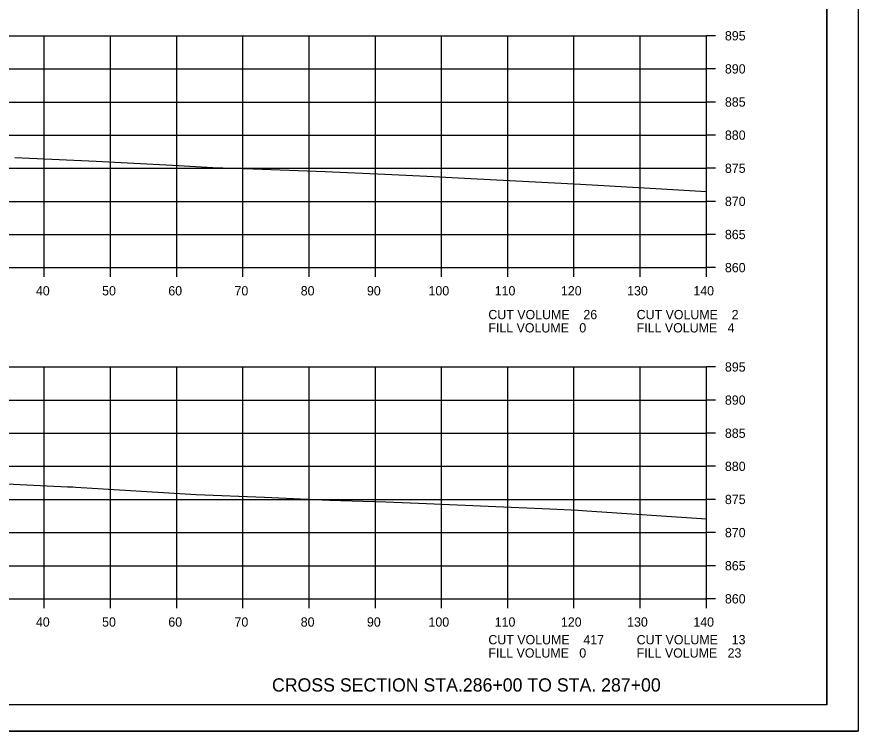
# Model space of a CAD drawing. Extents: x 1486524 to 1499135, y 326561 to 337924.
# Drawn here: x 1489018.7 to 1489145.8, y 332352.6 to 332460.5 of the extents above; entities that cross this region are included whole.
import ezdxf

# ---------------------------------------------------------------- set-up
doc = ezdxf.new("R2010")
doc.units = 0
for name, color, linetype in [('E_Const Align', 7, 'Continuous'), ('E_Const Align Station', 7, 'Continuous'), ('E_Ownership Information', 7, 'Continuous'), ('E_Property Line', 7, 'Continuous'), ('E_Proposed ROW Fig Annot', 7, 'Continuous'), ('E_Quarter Calls', 7, 'Continuous'), ('E_Tract Number', 7, 'Continuous')]:
    doc.layers.add(name, color=color, linetype=linetype)

msp = doc.modelspace()

# ---------------------------------------------------------------- linework, layer by layer
at = {"layer": 'E_Const Align'}
for p, q in [((1489122.89, 332422.61), (1489122.89, 332457.61)), ((1489124.29, 332457.61), (1489122.89, 332457.61)), ((1489124.29, 332452.61), (1489122.89, 332452.61)), ((1489124.29, 332447.61), (1489122.89, 332447.61)), ((1489124.29, 332442.61), (1489122.89, 332442.61)), ((1489124.29, 332437.61), (1489122.89, 332437.61)), ((1489124.29, 332432.61), (1489122.89, 332432.61)), ((1489124.29, 332427.61), (1489122.89, 332427.61)), ((1488842.89, 332422.61), (1489122.89, 332422.61)), ((1489022.89, 332421.21), (1489022.89, 332422.61)), ((1489032.89, 332421.21), (1489032.89, 332422.61)), ((1489042.89, 332421.21), (1489042.89, 332422.61)), ((1489052.89, 332421.21), (1489052.89, 332422.61)), ((1489062.89, 332421.21), (1489062.89, 332422.61)), ((1489072.89, 332421.21), (1489072.89, 332422.61)), ((1489082.89, 332421.21), (1489082.89, 332422.61)), ((1489092.89, 332421.21), (1489092.89, 332422.61)), ((1489102.89, 332421.21), (1489102.89, 332422.61)), ((1489112.89, 332421.21), (1489112.89, 332422.61)), ((1489122.89, 332421.21), (1489122.89, 332422.61)), ((1489124.29, 332422.61), (1489122.89, 332422.61)), ((1489122.89, 332372.61), (1489122.89, 332407.61)), ((1489124.29, 332407.61), (1489122.89, 332407.61)), ((1489124.29, 332402.61), (1489122.89, 332402.61)), ((1489124.29, 332397.61), (1489122.89, 332397.61)), ((1489124.29, 332392.61), (1489122.89, 332392.61)), ((1489124.29, 332387.61), (1489122.89, 332387.61)), ((1489124.29, 332382.61), (1489122.89, 332382.61)), ((1489124.29, 332377.61), (1489122.89, 332377.61)), ((1488842.89, 332372.61), (1489122.89, 332372.61)), ((1489022.89, 332371.21), (1489022.89, 332372.61)), ((1489032.89, 332371.21), (1489032.89, 332372.61)), ((1489042.89, 332371.21), (1489042.89, 332372.61)), ((1489052.89, 332371.21), (1489052.89, 332372.61)), ((1489062.89, 332371.21), (1489062.89, 332372.61)), ((1489072.89, 332371.21), (1489072.89, 332372.61)), ((1489082.89, 332371.21), (1489082.89, 332372.61)), ((1489092.89, 332371.21), (1489092.89, 332372.61)), ((1489102.89, 332371.21), (1489102.89, 332372.61)), ((1489112.89, 332371.21), (1489112.89, 332372.61)), ((1489122.89, 332371.21), (1489122.89, 332372.61)), ((1489124.29, 332372.61), (1489122.89, 332372.61))]:
    msp.add_line(p, q, dxfattribs=at)
at = {"layer": 'E_Ownership Information'}
for p, q in [((1488842.89, 332457.61), (1489122.89, 332457.61)), ((1489022.89, 332422.61), (1489022.89, 332457.61)), ((1489032.89, 332422.61), (1489032.89, 332457.61)), ((1489042.89, 332422.61), (1489042.89, 332457.61)), ((1489052.89, 332422.61), (1489052.89, 332457.61)), ((1489062.89, 332422.61), (1489062.89, 332457.61)), ((1489072.89, 332422.61), (1489072.89, 332457.61)), ((1489082.89, 332422.61), (1489082.89, 332457.61)), ((1489092.89, 332422.61), (1489092.89, 332457.61)), ((1489102.89, 332422.61), (1489102.89, 332457.61)), ((1489112.89, 332422.61), (1489112.89, 332457.61)), ((1489122.89, 332422.61), (1489122.89, 332457.61)), ((1488842.89, 332452.61), (1489122.89, 332452.61)), ((1488842.89, 332447.61), (1489122.89, 332447.61)), ((1488842.89, 332442.61), (1489122.89, 332442.61)), ((1488842.89, 332437.61), (1489122.89, 332437.61)), ((1488842.89, 332432.61), (1489122.89, 332432.61)), ((1488842.89, 332427.61), (1489122.89, 332427.61)), ((1488842.89, 332422.61), (1489122.89, 332422.61)), ((1488842.89, 332407.61), (1489122.89, 332407.61)), ((1489022.89, 332372.61), (1489022.89, 332407.61)), ((1489032.89, 332372.61), (1489032.89, 332407.61)), ((1489042.89, 332372.61), (1489042.89, 332407.61)), ((1489052.89, 332372.61), (1489052.89, 332407.61)), ((1489062.89, 332372.61), (1489062.89, 332407.61)), ((1489072.89, 332372.61), (1489072.89, 332407.61)), ((1489082.89, 332372.61), (1489082.89, 332407.61)), ((1489092.89, 332372.61), (1489092.89, 332407.61)), ((1489102.89, 332372.61), (1489102.89, 332407.61)), ((1489112.89, 332372.61), (1489112.89, 332407.61)), ((1489122.89, 332372.61), (1489122.89, 332407.61)), ((1488842.89, 332402.61), (1489122.89, 332402.61)), ((1488842.89, 332397.61), (1489122.89, 332397.61)), ((1488842.89, 332392.61), (1489122.89, 332392.61)), ((1488842.89, 332387.61), (1489122.89, 332387.61)), ((1488842.89, 332382.61), (1489122.89, 332382.61)), ((1488842.89, 332377.61), (1489122.89, 332377.61)), ((1488842.89, 332372.61), (1489122.89, 332372.61))]:
    msp.add_line(p, q, dxfattribs=at)
at = {"layer": 'E_Property Line'}
for q in [(1489141.07, 332562.07), (1488824.89, 332356.61)]:
    msp.add_line((1489141.07, 332356.61), q, dxfattribs=at)
at = {"layer": 'E_Quarter Calls'}
msp.add_line((1488812.48, 332352.63), (1489145.82, 332352.63), dxfattribs=at)
for points in [[(1488812.48, 332565.97), (1489145.82, 332565.97), (1489145.82, 332352.63), (1488812.48, 332352.63)], [(1489058.81, 332562.07), (1489058.81, 332552.19), (1489094.54, 332552.19), (1489094.54, 332549.27), (1489117.74, 332549.27), (1489117.74, 332524.94), (1489141.07, 332524.94), (1489141.07, 332356.61), (1488824.89, 332356.61), (1488824.89, 332562.07)]]:
    msp.add_lwpolyline(points, close=True, dxfattribs=at)
at = {"layer": 'E_Tract Number'}
for points in [[(1489018.46, 332439.23), (1489030.71, 332438.68), (1489035.47, 332438.45), (1489042.23, 332438.05), (1489048.34, 332437.73), (1489054.45, 332437.53), (1489065.33, 332437.11), (1489074.33, 332436.71), (1489080.68, 332436.4), (1489087.29, 332436.04), (1489103.86, 332435.22), (1489115.26, 332434.57), (1489122.89, 332434.09)], [(1489013.05, 332390.17), (1489026.38, 332389.54), (1489027.22, 332389.5), (1489027.65, 332389.47), (1489045.84, 332388.36), (1489056.14, 332387.94), (1489065.97, 332387.52), (1489074.45, 332387.24), (1489080.62, 332387), (1489099.26, 332386.19), (1489103.52, 332385.99), (1489104.85, 332385.91), (1489122.89, 332384.66)]]:
    msp.add_lwpolyline(points, dxfattribs=at)

# ---------------------------------------------------------------- texts
at = {"layer": 'E_Const Align Station'}
for s, p in [('895', (1489125.69, 332456.91)), ('890', (1489125.69, 332451.91)), ('885', (1489125.69, 332446.91)), ('880', (1489125.69, 332441.91)), ('875', (1489125.69, 332436.91)), ('870', (1489125.69, 332431.91)), ('865', (1489125.69, 332426.91)), ('860', (1489125.69, 332421.91)), ('40', (1489021.62, 332418.41)), ('50', (1489031.62, 332418.41)), ('60', (1489041.62, 332418.41)), ('70', (1489051.62, 332418.41)), ('80', (1489061.62, 332418.41)), ('90', (1489071.62, 332418.41)), ('100', (1489080.92, 332418.41)), ('110', (1489090.92, 332418.41)), ('120', (1489100.92, 332418.41)), ('130', (1489110.92, 332418.41)), ('140', (1489120.92, 332418.41)), ('CUT VOLUME    26', (1489089.96, 332414.82)), ('CUT VOLUME    2', (1489112.36, 332414.82)), ('FILL VOLUME   0', (1489089.96, 332412.82)), ('FILL VOLUME   4', (1489112.36, 332412.82)), ('895', (1489125.69, 332406.91)), ('890', (1489125.69, 332401.91)), ('885', (1489125.69, 332396.91)), ('880', (1489125.69, 332391.91)), ('875', (1489125.69, 332386.91)), ('870', (1489125.69, 332381.91)), ('865', (1489125.69, 332376.91)), ('860', (1489125.69, 332371.91)), ('40', (1489021.62, 332368.41)), ('50', (1489031.62, 332368.41)), ('60', (1489041.62, 332368.41)), ('70', (1489051.62, 332368.41)), ('80', (1489061.62, 332368.41)), ('90', (1489071.62, 332368.41)), ('100', (1489080.92, 332368.41)), ('110', (1489090.92, 332368.41)), ('120', (1489100.92, 332368.41)), ('130', (1489110.92, 332368.41)), ('140', (1489120.92, 332368.41)), ('CUT VOLUME    417', (1489089.96, 332365.74)), ('CUT VOLUME    13', (1489112.36, 332365.74)), ('FILL VOLUME   0', (1489089.96, 332363.74)), ('FILL VOLUME   23', (1489112.36, 332363.74))]:
    msp.add_text(s, height=1.4, dxfattribs=at).set_placement(p)
at = {"layer": 'E_Proposed ROW Fig Annot'}
msp.add_text('CROSS SECTION STA.286+00 TO STA. 287+00', height=2, dxfattribs=at).set_placement((1489057.28, 332358.61))

doc.saveas('drawing.dxf')
